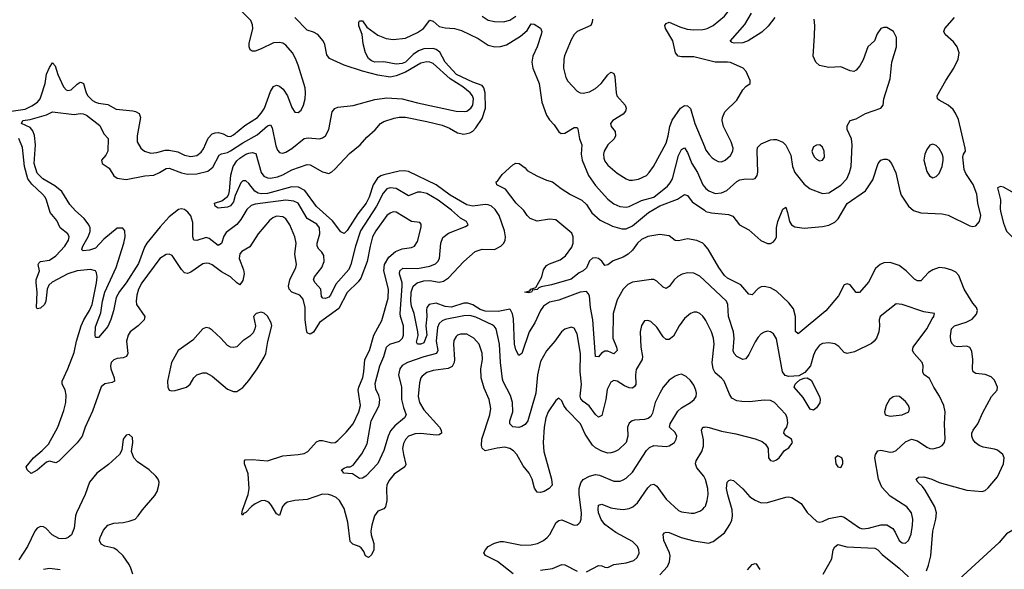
# Model space of a CAD drawing. Header units: inches. Extents: x 1682530 to 1839546, y 640742 to 791647.
# Tile 441 of 656: x 1695535 to 1701955, y 775102 to 778687. Entities that reach past the tile are written whole.
import ezdxf

# ---------------------------------------------------------------- set-up
doc = ezdxf.new("R2010")
doc.units = ezdxf.units.IN
doc.header["$MEASUREMENT"] = 0
doc.layers.add('B6797', color=7, linetype='Continuous')
doc.layers.add('B7707', color=7, linetype='Continuous')

msp = doc.modelspace()

# ---------------------------------------------------------------- linework, layer by layer
at = {"layer": 'B6797', "color": 5}
for points, elevation in [([(1695401.5, 778078.5), (1695570, 778103.4), (1695615.3, 778124.7), (1695650.6, 778149.4), (1695667.7, 778170), (1695676, 778190), (1695700.6, 778270), (1695710, 778331.5), (1695730, 778374.9), (1695750, 778405.5), (1695765.5, 778385.5), (1695783.5, 778330), (1695820.8, 778250), (1695839.1, 778230), (1695850, 778224.6), (1695870, 778230.3), (1695910, 778266), (1695930, 778279.1), (1695937.6, 778277.6), (1695951.3, 778271.3), (1695967.6, 778210), (1695979.7, 778190), (1696010, 778159.6), (1696030, 778148.8), (1696050, 778141.7), (1696110, 778134.6), (1696163.6, 778103.6), (1696273.1, 778093.1), (1696290, 778089.2), (1696314.8, 778074.8), (1696323.1, 778050), (1696300.3, 777930), (1696302, 777890), (1696324.6, 777850), (1696350, 777830.2), (1696390, 777817.1), (1696430, 777820.9), (1696483.7, 777836.3), (1696510, 777836.4), (1696565.6, 777825.6), (1696610, 777803.2), (1696650, 777793.9), (1696690, 777801.7), (1696717.9, 777822.1), (1696734.7, 777845.3), (1696764.6, 777915.4), (1696790, 777941.6), (1696810, 777950.1), (1696831.2, 777951.2), (1696862.4, 777942.4), (1696890, 777926.4), (1696910, 777925.6), (1696930, 777935.9), (1697003.3, 777996.7), (1697086.1, 778050), (1697110, 778077.1), (1697130.4, 778110), (1697170, 778218.4), (1697190, 778251.7), (1697210, 778259), (1697230, 778252.8), (1697252.9, 778232.9), (1697280.7, 778190), (1697310, 778114), (1697330, 778083.8), (1697350, 778081.6), (1697370, 778096.3), (1697386.3, 778130), (1697396, 778170), (1697399.7, 778210), (1697397.1, 778242.9), (1697349.8, 778390), (1697333.4, 778433.4), (1697313.1, 778470), (1697270, 778522), (1697250, 778534), (1697230, 778539.1), (1697190, 778536.8), (1697110, 778497.3), (1697070, 778482.6), (1697050, 778480.9), (1697037.2, 778490), (1697031.1, 778511.1), (1697032.1, 778532.1), (1697055, 778630), (1697053, 778653), (1697041.2, 778681.2), (1696970, 778752.9)], 780), ([(1700000, 776738.4), (1699990, 776752.6), (1699970, 776771.1), (1699950, 776779.7), (1699930, 776778.9), (1699908.2, 776770), (1699870, 776737.4), (1699835.8, 776690), (1699797.9, 776622.1), (1699770, 776600.4), (1699750, 776601.7), (1699730, 776618.3), (1699690, 776680.5), (1699650, 776718.7), (1699630, 776725.6), (1699610, 776722), (1699604.2, 776715.8), (1699590, 776693.2), (1699580.9, 776650), (1699584.2, 776550), (1699595, 776490), (1699593.2, 776470), (1699555.3, 776404.7), (1699550.8, 776370), (1699552.6, 776307.4), (1699544.9, 776295.1), (1699530, 776284.4), (1699510, 776285.2), (1699478.5, 776298.5), (1699430, 776328.4), (1699410, 776332.6), (1699390, 776322.9), (1699365.5, 776274.5), (1699356, 776210), (1699330, 776106), (1699310, 776094.7), (1699290, 776111), (1699247.7, 776167.7), (1699210, 776196.8), (1699194.7, 776214.7), (1699190.5, 776230.5), (1699199.3, 776310), (1699188.9, 776391.1), (1699192.2, 776510), (1699170, 776637.2), (1699150, 776675.6), (1699130, 776682.4), (1699090, 776667.8), (1699068.7, 776650), (1699024.6, 776590), (1698970, 776526.9), (1698930, 776456.9), (1698912.3, 776370), (1698900.4, 776250), (1698847.6, 776070), (1698830, 776046.2), (1698810, 776032.8), (1698790, 776026.4), (1698751.6, 776031.6), (1698731, 776051), (1698731.8, 776070), (1698749.9, 776130.1), (1698748.6, 776190), (1698736.1, 776236.1), (1698687.4, 776327.4), (1698683.1, 776343.1), (1698670.3, 776450), (1698662.8, 776570), (1698642.2, 776670), (1698628.8, 776688.8), (1698616.8, 776696.8), (1698510, 776746.4), (1698470, 776757.2), (1698430, 776754.9), (1698308.3, 776731.7), (1698290, 776723.4), (1698270, 776706), (1698260.1, 776679.9), (1698251.2, 776591.2), (1698261.5, 776530), (1698252.3, 776510), (1698170, 776488.1), (1698064, 776450), (1698030, 776431.5), (1698014.4, 776410), (1698004.9, 776370), (1698025.4, 776290), (1698024.9, 776210), (1698037.2, 776157.2), (1698054.3, 776110), (1698045.2, 776090), (1697981.1, 776038.9), (1697953.9, 776006.1), (1697937.8, 775970), (1697910, 775877.6), (1697870, 775791.6), (1697793.1, 775710), (1697770, 775695.8), (1697750, 775695.1), (1697704.5, 775724.5), (1697648.7, 775730), (1697634, 775750), (1697650, 775762.8), (1697670, 775770.5), (1697690, 775770.7), (1697710, 775781), (1697765, 775855), (1697799.8, 775920.2), (1697827.6, 776070), (1697879, 776170), (1697883, 776210), (1697876.6, 776236.6), (1697857.5, 776277.5), (1697853.3, 776313.3), (1697882.9, 776430), (1697908.4, 776490), (1697927, 776550), (1697948.6, 776571.4), (1698011.7, 776590), (1698030.8, 776610), (1698037.4, 776630), (1698037.3, 776690), (1698017.7, 776750), (1698015.6, 776770), (1698029.2, 776950), (1698028.3, 776970), (1698012.2, 777030), (1698014.6, 777050), (1698033.1, 777066.9), (1698130, 777064.1), (1698210, 777079.8), (1698245.3, 777094.7), (1698261, 777110), (1698272, 777130), (1698280.6, 777230), (1698294.1, 777265.9), (1698330, 777295.2), (1698442.2, 777337.8), (1698458.4, 777350), (1698447.6, 777370), (1698410, 777392.9), (1698350, 777445.4), (1698262.7, 777510), (1698190, 777553.5), (1698150, 777562.2), (1698130, 777561.1), (1698070, 777538.9), (1697990, 777585), (1697950, 777590.5), (1697930, 777582.9), (1697904.4, 777555.6), (1697862.4, 777470), (1697757.9, 777310), (1697723.8, 777210), (1697693.9, 777090), (1697681.3, 777058.7), (1697597.2, 776962.8), (1697562.2, 776890), (1697550, 776876.2), (1697529.1, 776869.1), (1697511.1, 776871.1), (1697502.4, 776882.4), (1697498.8, 776930), (1697461.4, 776970), (1697449.8, 776990), (1697456.5, 777010), (1697504.5, 777070), (1697520.5, 777110), (1697517.3, 777150), (1697505.8, 777170), (1697484.8, 777190), (1697474.5, 777210), (1697475, 777230), (1697492.3, 777290), (1697489.9, 777329.9), (1697473.1, 777353.1), (1697410, 777390.7), (1697350, 777491.3), (1697322.8, 777502.8), (1697270, 777510.4), (1697070, 777482.8), (1697044.2, 777475.8), (1697015.4, 777450), (1696976.8, 777383.2), (1696950, 777350.9), (1696880.8, 777299.2), (1696865.7, 777274.3), (1696850, 777227.3), (1696830, 777213.5), (1696770, 777259.8), (1696750, 777266.8), (1696690, 777246.8), (1696670, 777249.7), (1696664.4, 777270), (1696663.4, 777363.4), (1696650, 777407.6), (1696632.5, 777432.5), (1696610, 777448.4), (1696590, 777452.7), (1696570, 777448.4), (1696510, 777402.2), (1696450, 777336.3), (1696365.2, 777230), (1696350, 777203.9), (1696310, 777095.9), (1696230, 776971.4), (1696185.6, 776914.4), (1696164.8, 776875.2), (1696147.6, 776787.6), (1696130, 776731.6), (1696110, 776686.6), (1696050, 776613.2), (1696034, 776614), (1696030, 776615.3), (1696026.6, 776630), (1696030, 776684.7), (1696065.2, 776774.8), (1696075.2, 776850), (1696089.5, 776909.5), (1696164.4, 777070), (1696214.6, 777230), (1696222, 777270), (1696220.5, 777310), (1696206.6, 777326.6), (1696170, 777327.1), (1696084.3, 777255.7), (1696030, 777197.4), (1695990, 777183.4), (1695950, 777179.7), (1695942.7, 777182.7), (1695939.7, 777190), (1695947.5, 777210), (1695982.4, 777270), (1695995, 777305), (1695994.7, 777330), (1695986.5, 777350), (1695955.4, 777390), (1695899.3, 777439.3), (1695861.7, 777481.7), (1695810, 777567.2), (1695764.1, 777604.1), (1695685.5, 777650), (1695650, 777687), (1695629.9, 777750), (1695638.9, 777870), (1695632.1, 777932.1), (1695621.9, 777961.9), (1695604.1, 777984.1), (1695547.6, 778010), (1695556, 778030), (1695603.1, 778036.9), (1695710, 778066.7), (1695750, 778086.5), (1695890, 778068), (1695930, 778074.4), (1695950, 778073.1), (1695970, 778063.4), (1696057.8, 777997.8), (1696083.4, 777943.4), (1696112.7, 777912.7), (1696109.1, 777830), (1696096.4, 777803.6), (1696068.9, 777770), (1696073.8, 777750), (1696118.2, 777718.2), (1696150, 777668.7), (1696170, 777653.7), (1696230, 777644), (1696351, 777669), (1696410, 777673.5), (1696447.7, 777690), (1696490, 777716.4), (1696510, 777718.9), (1696590, 777688.3), (1696630, 777679.3), (1696690, 777682.6), (1696760.9, 777699.1), (1696794.8, 777725.2), (1696836.6, 777803.4), (1696850, 777811.5), (1696890, 777820.1), (1696910, 777831.5), (1696990, 777884), (1697083.6, 777936.4), (1697150, 777995.8), (1697170, 778001.7), (1697181, 777981), (1697204.5, 777864.5), (1697216, 777836), (1697230, 777820.3), (1697238.2, 777818.2), (1697250, 777816.5), (1697270, 777822.6), (1697310, 777846.5), (1697390, 777911.6), (1697416.5, 777916.5), (1697490, 777909.2), (1697510, 777915.8), (1697528.3, 777930), (1697549.8, 777970), (1697573.1, 778086.9), (1697590, 778108.8), (1697610, 778117.6), (1697710, 778126.7), (1697850, 778166.3), (1697930, 778177.6), (1698030, 778170.8), (1698130, 778143.8), (1698381, 778090), (1698432.8, 778087.2), (1698450, 778091), (1698477.1, 778110), (1698490, 778130.5), (1698494.2, 778170), (1698488.5, 778190), (1698472.6, 778210), (1698425, 778250), (1698340.9, 778300.9), (1698230, 778401.3), (1698210, 778410.4), (1698190, 778413), (1698150, 778402.9), (1698050, 778344.2), (1697990, 778320.2), (1697950, 778311.9), (1697870, 778325.7), (1697770.4, 778350.4), (1697651.4, 778391.4), (1697554.3, 778434.3), (1697537.7, 778457.7), (1697524.4, 778524.4), (1697514, 778550), (1697478.3, 778590), (1697450, 778606.2), (1697410, 778619.8), (1697330, 778701.9)], 760), ([(1700000, 776985.5), (1699970, 777014), (1699930, 777032.8), (1699890, 777035.8), (1699853.6, 777026.4), (1699827.3, 777012.7), (1699801.5, 776990), (1699770, 776946), (1699750, 776934.7), (1699730, 776943), (1699690, 776982.4), (1699670, 776991.6), (1699651.5, 776991.5), (1699530, 776975.3), (1699500.6, 776959.4), (1699470.2, 776930), (1699430, 776859.6), (1699405.7, 776770), (1699401.6, 776610), (1699427.2, 776550), (1699431, 776530), (1699410, 776507.6), (1699370, 776525.3), (1699350, 776526), (1699328.6, 776511.4), (1699310, 776488), (1699290, 776489.3), (1699273, 776730), (1699257.9, 776810), (1699250, 776885.2), (1699242, 776902), (1699230, 776913.7), (1699190, 776910.6), (1699050, 776858.5), (1698990, 776843.7), (1698950, 776818.4), (1698930.2, 776790), (1698893.4, 776710), (1698856, 776650), (1698810, 776509.3), (1698790, 776496), (1698770, 776532.7), (1698761.4, 776570), (1698755, 776735), (1698748.7, 776768.7), (1698734.4, 776794.4), (1698730, 776798.5), (1698655.9, 776784.1), (1698570, 776785.8), (1698537, 776797), (1698490, 776828.1), (1698457.7, 776837.7), (1698430, 776837.2), (1698350, 776811.4), (1698310, 776816.9), (1698250, 776837.9), (1698205.8, 776830), (1698189.2, 776810.8), (1698187.4, 776792.6), (1698190.4, 776750), (1698182.3, 776690), (1698190, 776629.5), (1698170, 776580.3), (1698150, 776571.1), (1698129.8, 776569.8), (1698123.3, 776583.3), (1698133.2, 776626.8), (1698130.8, 776650), (1698107.9, 776770), (1698090, 776818.7), (1698084.9, 776850), (1698088, 776910), (1698101.4, 776950), (1698126, 776970), (1698170, 776983.1), (1698210, 776985.5), (1698270, 776975.9), (1698298.1, 776981.9), (1698330, 777004.1), (1698430, 777108.9), (1698505.7, 777174.3), (1698550, 777189.2), (1698630, 777188.2), (1698673.3, 777210), (1698691.3, 777230), (1698700.4, 777250), (1698702, 777270), (1698695.9, 777310), (1698662.3, 777410), (1698635.7, 777450), (1698612.1, 777470), (1698590, 777479.9), (1698570, 777481.8), (1698490, 777471.3), (1698450, 777478.6), (1698343, 777543), (1698249.9, 777610), (1698070, 777696.1), (1698042.1, 777702.1), (1698010, 777699.4), (1697910, 777676), (1697890, 777668.6), (1697867.5, 777652.5), (1697839.4, 777610), (1697814.1, 777530), (1697793.3, 777490), (1697740, 777420), (1697670, 777311), (1697650, 777291.5), (1697630, 777303.6), (1697575.1, 777375.1), (1697470, 777467.7), (1697393.9, 777573.9), (1697354.1, 777594.1), (1697310, 777596.5), (1697150, 777553), (1697110, 777550.4), (1697090, 777556), (1697069.1, 777569.1), (1697030, 777619.3), (1697010, 777635.8), (1696990, 777636.9), (1696977.4, 777622.6), (1696939.5, 777540.5), (1696930, 777499.6), (1696910, 777474), (1696890, 777465), (1696830, 777457.6), (1696809.7, 777470), (1696806, 777490), (1696853.9, 777506.1), (1696890, 777534), (1696899.6, 777550), (1696903.6, 777570), (1696912.2, 777672.2), (1696926.1, 777730), (1696950, 777767.2), (1696970, 777784.8), (1697010, 777809.4), (1697030, 777816.3), (1697050, 777819.8), (1697074.9, 777814.9), (1697110.1, 777690.1), (1697126.5, 777666.5), (1697150, 777655), (1697170, 777653), (1697217.1, 777662.9), (1697250, 777674.8), (1697310, 777708.7), (1697410, 777741.5), (1697430, 777739.7), (1697510, 777694.6), (1697550, 777684.4), (1697570, 777694.4), (1697590, 777712.4), (1697685.2, 777814.8), (1697755.1, 777870), (1697798.8, 777921.2), (1697851.9, 777968.1), (1697888.2, 778010), (1697910, 778022.4), (1697976.2, 778043.8), (1698010, 778051), (1698050, 778050.9), (1698190, 778023.9), (1698290, 777998.2), (1698338.5, 777978.5), (1698390, 777950.2), (1698430, 777941.5), (1698470, 777948.4), (1698490, 777960.2), (1698510, 777981.7), (1698550, 778043), (1698572.2, 778110), (1698570.6, 778210), (1698561.6, 778241.6), (1698550, 778258.6), (1698490, 778280.5), (1698384, 778330), (1698310.4, 778410), (1698274.9, 778474.9), (1698251.7, 778491.7), (1698230, 778498.3), (1698170, 778496.3), (1698136, 778484), (1698100.1, 778459.9), (1698051.7, 778410), (1698030, 778401.3), (1697990, 778397.8), (1697910, 778412.5), (1697850, 778409.9), (1697830, 778419.4), (1697810, 778434.7), (1697790.8, 778470), (1697775.1, 778530), (1697767.6, 778590), (1697746.6, 778646.6), (1697746, 778670), (1697750, 778678.8), (1697770, 778680.5), (1697798.9, 778638.9), (1697870, 778586.4), (1697924.9, 778564.9), (1697970, 778557), (1698050, 778567.4), (1698130, 778602.8), (1698168.2, 778630), (1698210, 778684.2), (1698230, 778677.8), (1698270, 778642.5), (1698310, 778633), (1698370, 778629.7), (1698415.7, 778615.7), (1698524.9, 778564.9), (1698590, 778521.1), (1698634, 778510), (1698670, 778511.9), (1698710, 778524.1), (1698799.8, 778580.2), (1698843.8, 778616.2), (1698870, 778660.7), (1698890, 778657.3), (1698931.8, 778631.8), (1698939.5, 778610), (1698934.9, 778590), (1698908.1, 778510), (1698881.5, 778450), (1698874.3, 778410), (1698881.6, 778370), (1698922.4, 778270), (1698939.7, 778150), (1698970, 778064.9), (1698990, 778033), (1699020.9, 778000.9), (1699050, 777954.8), (1699065.1, 777945.1), (1699090, 777947.4), (1699150, 777984.2), (1699170, 777983), (1699175.1, 777975.1), (1699185.6, 777910), (1699200.7, 777870), (1699196.3, 777810), (1699201.8, 777770), (1699243.8, 777670), (1699290, 777605.5), (1699370, 777515.8), (1699410, 777486.5), (1699448.4, 777468.4), (1699490, 777464), (1699510, 777467.9), (1699590, 777507.3), (1699669.5, 777530.5), (1699758.5, 777601.5), (1699777.3, 777622.7), (1699790.8, 777649.2), (1699830, 777802.3), (1699850, 777839.6), (1699870, 777850.3), (1699890, 777821.1), (1699918.1, 777750), (1699955, 777690), (1699990.1, 777610.1), (1700000, 777597.7)], 740), ([(1698550, 778709.2), (1698590, 778683.2), (1698630, 778676.1), (1698690, 778674), (1698730, 778683.2), (1698770, 778709.3)], 760), ([(1699270.4, 778690), (1699268.2, 778670), (1699259.1, 778650), (1699170.2, 778609.8), (1699150, 778589.6), (1699130, 778555.1), (1699087.6, 778452.4), (1699082.8, 778430), (1699081.5, 778370), (1699095.5, 778310), (1699110, 778285.7), (1699170, 778222), (1699190, 778210.3), (1699210, 778208), (1699250, 778216.3), (1699290, 778238.6), (1699327.3, 778270), (1699370, 778328.5), (1699390, 778344.9), (1699401.4, 778341.4), (1699410, 778336), (1699415.9, 778315.9), (1699423.5, 778210), (1699429.1, 778190), (1699483.6, 778130), (1699490.2, 778110), (1699484.4, 778090), (1699470, 778071.2), (1699402, 778030), (1699388, 778010), (1699390.7, 777990), (1699416.9, 777956.9), (1699418.9, 777930), (1699410.3, 777910), (1699369.2, 777870), (1699345.2, 777830), (1699341.4, 777810), (1699343.8, 777783.8), (1699350, 777765.3), (1699370, 777737.8), (1699430, 777685.8), (1699488.6, 777648.6), (1699510, 777640.8), (1699530, 777639.6), (1699570, 777647.2), (1699621.1, 777670), (1699640.3, 777690), (1699667, 777730), (1699750, 777882.6), (1699763.6, 777930), (1699773.4, 777990), (1699788.5, 778031.5), (1699844.8, 778110), (1699870, 778126.4), (1699890, 778126), (1699910, 778108.4), (1699937.3, 778010), (1700000, 777860.3)], 760), ([(1700000, 778426.6), (1699930, 778444), (1699850, 778445), (1699827.6, 778450), (1699811.4, 778471.4), (1699793.6, 778550), (1699745.3, 778630), (1699742.6, 778650), (1699750, 778663), (1699770, 778670.3), (1699839.8, 778639.8), (1699886.3, 778626.3), (1699930, 778621.3), (1699990, 778622.6), (1700000, 778625.2)], 760), ([(1698753.4, 775073.4), (1698650, 775152.1), (1698572.8, 775192.8), (1698561.8, 775210), (1698571.6, 775230), (1698589.9, 775250.1), (1698630, 775272.7), (1698670, 775283.7), (1698690, 775283.5), (1698810, 775259.2), (1698870, 775260.9), (1698910.5, 775269.5), (1698950.6, 775289.4), (1698975.4, 775310), (1698992, 775330), (1699033.2, 775406.8), (1699050, 775421.3), (1699070, 775424.6), (1699150, 775390.3), (1699170, 775392.4), (1699180.1, 775399.9), (1699189.7, 775410.3), (1699196.4, 775430), (1699198.3, 775470), (1699182.2, 775590), (1699182.1, 775630), (1699193.2, 775666.8), (1699210, 775687.2), (1699250, 775709.4), (1699290, 775719.7), (1699316, 775716), (1699410, 775677.3), (1699450, 775677.4), (1699470, 775684.6), (1699490, 775697.4), (1699530, 775735.6), (1699623, 775877), (1699642.4, 775897.6), (1699670, 775908.9), (1699750, 775903.7), (1699770, 775907), (1699805.1, 775930), (1699816.3, 775950), (1699819.7, 775970), (1699810, 775994.5), (1699772.3, 776030), (1699776.2, 776050), (1699825.9, 776134.1), (1699850, 776154.6), (1699909.6, 776190), (1699931.8, 776210), (1699945.6, 776230), (1699948, 776250), (1699944, 776270), (1699930, 776303.7), (1699910, 776333.6), (1699880.7, 776360.7), (1699850, 776374), (1699830, 776371.5), (1699810, 776362.4), (1699770, 776335.1), (1699730.2, 776289.8), (1699708.7, 776251.3), (1699678.3, 776190), (1699660.5, 776119.5), (1699650, 776098), (1699633.9, 776086.1), (1699610, 776078.9), (1699544.1, 776075.9), (1699529.3, 776070.7), (1699510, 776055.1), (1699497.4, 776030), (1699500.3, 775970), (1699488.9, 775930), (1699438.5, 775881.5), (1699412.8, 775867.2), (1699390, 775860.7), (1699370, 775859.8), (1699330, 775871.6), (1699290, 775894.6), (1699270, 775911.9), (1699222.6, 775982.6), (1699190.8, 776050.8), (1699102.1, 776142.1), (1699083.1, 776170), (1699070, 776201.2), (1699050, 776219.3), (1699030, 776202.4), (1698981.4, 776130), (1698964.7, 776090), (1698954.6, 776030), (1698949.2, 775930), (1698953.4, 775870), (1699003.2, 775690), (1699006, 775650), (1698988, 775630), (1698954, 775610), (1698930, 775602), (1698910, 775604.2), (1698891.8, 775631.8), (1698877.5, 775690), (1698858, 775730), (1698817.9, 775777.9), (1698776.3, 775850), (1698754.2, 775874.2), (1698730, 775890.6), (1698698.8, 775898.8), (1698647.7, 775892.3), (1698570, 775873.7), (1698551.6, 775891.6), (1698546.5, 775910), (1698548.5, 775950), (1698600.6, 776110), (1698606.9, 776150), (1698597.3, 776210), (1698563.2, 776283.2), (1698544.9, 776350), (1698542, 776410), (1698551.7, 776470), (1698551.5, 776511.5), (1698530.7, 776570), (1698496.8, 776610), (1698450, 776636.2), (1698410, 776636.8), (1698390, 776628.8), (1698380.2, 776619.8), (1698365.5, 776594.5), (1698362.8, 776570), (1698370.7, 776470), (1698367.5, 776450), (1698354.2, 776425.8), (1698329.1, 776410.9), (1698230, 776398.5), (1698190, 776385.4), (1698158.6, 776361.4), (1698150.1, 776349.9), (1698141, 776319), (1698132.5, 776230), (1698142.2, 776190), (1698170, 776142.7), (1698272.2, 776030), (1698283.8, 776010), (1698285.5, 775990), (1698270, 775978.5), (1698250, 775976.1), (1698150, 775988), (1698113.8, 775986.2), (1698070.3, 775970), (1698050, 775949.7), (1698037.5, 775922.5), (1698032.2, 775890), (1698037.4, 775850), (1698053.8, 775786.2), (1698046.9, 775770), (1697977.6, 775722.4), (1697941.8, 775678.2), (1697929.6, 775650.4), (1697926.5, 775630), (1697928.6, 775551.4), (1697920.8, 775510), (1697910, 775495.8), (1697870, 775480.4), (1697848.8, 775451.2), (1697830.2, 775390), (1697824.6, 775350), (1697826.5, 775326.5), (1697843.5, 775270), (1697843.6, 775230), (1697830, 775197), (1697810, 775179.3), (1697790, 775189), (1697778.2, 775218.2), (1697761, 775241), (1697749.6, 775250), (1697706.4, 775266.4), (1697690, 775284.2), (1697674, 775410), (1697650, 775498.9), (1697620.9, 775550), (1697598, 775570), (1697570, 775583.8), (1697548.7, 775590), (1697510, 775592.4), (1697410, 775557.7), (1697330, 775550.6), (1697281, 775539), (1697263.7, 775530), (1697248.6, 775511.4), (1697230, 775453.2), (1697210, 775462.9), (1697178, 775518), (1697159.2, 775539.2), (1697130.5, 775550.5), (1697110, 775547.7), (1697070, 775529.1), (1697047.3, 775512.7), (1697010, 775473.5), (1696994.7, 775465.3), (1696990, 775455.1), (1696984.4, 775464.4), (1696987.1, 775487.1), (1697025.7, 775590), (1697032.4, 775630), (1697024.4, 775724.4), (1697001.3, 775790), (1697000.9, 775810), (1697004.7, 775815.3), (1697050, 775818.7), (1697150, 775808.8), (1697250, 775841.2), (1697350, 775850.1), (1697390, 775858), (1697414, 775870), (1697470, 775932.9), (1697490, 775942.8), (1697510, 775942.4), (1697570, 775926.5), (1697592.3, 775930), (1697610, 775941.3), (1697664.1, 775995.9), (1697708.7, 776050), (1697746.3, 776130), (1697757.4, 776170), (1697742.6, 776270), (1697746.4, 776290), (1697773, 776353), (1697779.9, 776390), (1697784.7, 776470), (1697815.4, 776530), (1697843.2, 776630), (1697895.9, 776724.1), (1697937.2, 776870), (1697940.2, 776930), (1697909.9, 777050), (1697914.1, 777090), (1697942.4, 777137.6), (1697985.3, 777174.7), (1698030, 777192.2), (1698090, 777201.2), (1698110, 777210.3), (1698130, 777240.7), (1698152.7, 777332.7), (1698153, 777353), (1698144.1, 777364.1), (1698090, 777371.8), (1697990, 777432.1), (1697970, 777432.8), (1697950, 777425.8), (1697930, 777408.9), (1697856.6, 777310), (1697836.4, 777270), (1697819.6, 777210), (1697799.8, 777110), (1697758.5, 777001.5), (1697741.8, 776978.2), (1697670, 776907.6), (1697616.7, 776803.3), (1697490, 776712.5), (1697450.4, 776649.6), (1697430, 776635.3), (1697410, 776644.2), (1697404.3, 776664.3), (1697396.1, 776730), (1697396.9, 776810), (1697384.1, 776864.1), (1697362.7, 776890), (1697310, 776910.6), (1697291.9, 776930), (1697288.3, 776948.3), (1697295.6, 776990), (1697335.2, 777070), (1697340.6, 777090), (1697330, 777158), (1697336.8, 777230), (1697329.2, 777270), (1697295.7, 777350), (1697270, 777388.6), (1697250, 777401.6), (1697210, 777405.5), (1697185, 777395), (1697163.3, 777376.7), (1697090.1, 777289.9), (1697035.1, 777204.9), (1696984.4, 777175.6), (1696970, 777159.5), (1696967.1, 777130), (1696995.2, 777055.2), (1696998.4, 777030), (1696990, 776986), (1696970, 776958.3), (1696950, 776970.9), (1696910, 777009.9), (1696850, 777042.3), (1696790, 777088.3), (1696770, 777097.5), (1696750, 777099.8), (1696730, 777094.8), (1696650, 777039.3), (1696630, 777030.8), (1696610, 777036.1), (1696590, 777058.2), (1696530, 777148.3), (1696510, 777157.7), (1696490, 777155.6), (1696449.6, 777130.4), (1696332.1, 776970), (1696310.7, 776930), (1696297.9, 776890), (1696293.7, 776850), (1696297.3, 776830), (1696352, 776750), (1696346.7, 776730), (1696306.9, 776690), (1696256.5, 776650), (1696242.2, 776630), (1696231, 776590), (1696240.2, 776510), (1696232.6, 776490), (1696210, 776481.5), (1696170, 776477.3), (1696150, 776468.6), (1696131.4, 776450), (1696127.6, 776430), (1696130.2, 776410), (1696150.1, 776350), (1696152.3, 776330), (1696139, 776321), (1696090, 776311.4), (1696067.3, 776292.7), (1696010, 776134), (1695961.3, 776030), (1695942.8, 775970), (1695910, 775927.3), (1695790, 775808.2), (1695770, 775796.9), (1695730, 775806.4), (1695710, 775801.7), (1695650, 775749.7), (1695610, 775727.8), (1695583.6, 775750), (1695578, 775770), (1695624.4, 775830), (1695682.6, 775877.4), (1695722.8, 775917.2), (1695784.7, 776030), (1695822, 776138), (1695835.2, 776190), (1695838.5, 776238.5), (1695832.7, 776272.7), (1695812.4, 776310), (1695812.2, 776330), (1695850, 776410.4), (1695890, 776517.1), (1695906.3, 776590), (1695936.2, 776690), (1695953.8, 776730), (1695991.1, 776790), (1696006.8, 776830), (1696036.4, 776970), (1696040.2, 777010), (1696036.4, 777036.4), (1696028.7, 777048.7), (1695997.2, 777057.2), (1695910, 777049.9), (1695850, 777029.9), (1695745.9, 776974.1), (1695725.4, 776954.6), (1695714, 776930), (1695706.2, 776850), (1695696.8, 776830), (1695670, 776806.3), (1695650, 776800.5), (1695643.9, 776810), (1695649.4, 776910), (1695642, 776970), (1695642.9, 776990), (1695664.4, 777050), (1695656.5, 777090), (1695660.5, 777099.5), (1695670.6, 777109.4), (1695730, 777118.9), (1695770, 777147.1), (1695830.5, 777210), (1695854.3, 777250), (1695856.8, 777270), (1695848.4, 777290), (1695799.3, 777330), (1695777.3, 777377.3), (1695733.6, 777430), (1695710.4, 777510), (1695700.2, 777530), (1695684.1, 777550), (1695613.3, 777613.3), (1695588.5, 777648.5), (1695567.2, 777730), (1695553.6, 777853.6), (1695530, 777912.4)], 780), ([(1700000, 777217.7), (1699990, 777228.8), (1699950, 777247), (1699890, 777257.7), (1699830, 777244.2), (1699810, 777246.6), (1699770, 777276.8), (1699710, 777285.7), (1699630, 777273), (1699590, 777253.6), (1699562.7, 777230), (1699530, 777183.5), (1699503, 777157), (1699470, 777137.8), (1699405.1, 777114.9), (1699370, 777087), (1699350, 777082.7), (1699331, 777111), (1699308.9, 777128.9), (1699290, 777134.7), (1699270, 777131.1), (1699250, 777113.3), (1699230, 777068.5), (1699210.1, 777050), (1699183.3, 777036.7), (1699130, 776995), (1699003.4, 776956.6), (1698935.6, 776944.4), (1698921.1, 776938.9), (1698910, 776927.3), (1698878, 776922), (1698872, 776910), (1698850, 776905.2), (1698828, 776910), (1698862, 776918), (1698868, 776930), (1698899.5, 776940.5), (1698939.3, 777010), (1698950, 777056), (1698970, 777083), (1698990, 777094.6), (1699059.8, 777120.2), (1699093, 777147), (1699136, 777204), (1699143.7, 777230), (1699144.8, 777270), (1699134.8, 777294.8), (1699030, 777382), (1698990, 777386), (1698910, 777372.3), (1698862.7, 777390), (1698843.7, 777410), (1698822.9, 777442.9), (1698773.2, 777490), (1698702, 777582), (1698645.2, 777610), (1698642, 777630), (1698650, 777634.8), (1698682, 777678), (1698750, 777741), (1698770, 777751), (1698791.3, 777750), (1698830, 777721), (1698844.4, 777704.4), (1698907.8, 777667.8), (1698970, 777640.4), (1699010, 777628.5), (1699065.5, 777585.5), (1699127.2, 777547.2), (1699201.3, 777510), (1699230, 777482.6), (1699266.5, 777426.5), (1699320.4, 777380.4), (1699400.6, 777340.6), (1699462.2, 777322.2), (1699490, 777323.5), (1699530, 777341.5), (1699634.3, 777430), (1699710, 777472.2), (1699824.5, 777515.5), (1699870, 777547.9), (1699890, 777541.1), (1699919.7, 777499.7), (1700000, 777443.9)], 720), ([(1696273.6, 775070), (1696260.9, 775110), (1696250, 775133), (1696210, 775189.7), (1696170, 775226.9), (1696150, 775239.1), (1696090, 775253.5), (1696066.6, 775266.6), (1696056.4, 775290), (1696060.4, 775310), (1696081.9, 775358.1), (1696110.7, 775389.3), (1696150, 775403.9), (1696210, 775407), (1696250, 775415.2), (1696287.3, 775430), (1696308, 775450), (1696335.6, 775490), (1696415.9, 775584.1), (1696430.9, 775609.1), (1696442.4, 775650), (1696444.2, 775670), (1696438.7, 775690), (1696423.6, 775710), (1696378.9, 775750), (1696303.7, 775803.7), (1696278.7, 775830), (1696265.1, 775870), (1696272.6, 775930), (1696270, 775962), (1696250, 775980.9), (1696230, 775978), (1696209.1, 775950.9), (1696201.1, 775878.9), (1696184.9, 775850), (1696114, 775786), (1696038.6, 775730), (1695989.4, 775670), (1695962.3, 775590), (1695905.7, 775470), (1695899.4, 775450), (1695891, 775370), (1695873.2, 775326.8), (1695851.1, 775308.9), (1695836.4, 775303.6), (1695810, 775299.9), (1695790, 775303), (1695746.1, 775326.1), (1695705.6, 775370), (1695690, 775379.2), (1695670, 775380.8), (1695648.9, 775370), (1695632.9, 775350), (1695585, 775250), (1695530, 775162.7)], 820), ([(1700000, 775701.2), (1699995.1, 775710), (1699950, 775763.6), (1699941, 775790), (1699946, 775810), (1699983.7, 775870), (1699994.6, 775905.4), (1699993.6, 775946.4), (1699979.8, 776010), (1699990, 776028.4), (1700000, 776029.7)], 760), ([(1699230, 775084.6), (1699310, 775127.8), (1699330, 775124.9), (1699350, 775114.9), (1699370, 775113.7), (1699410, 775132.6), (1699490, 775143.9), (1699540.5, 775159.5), (1699561.1, 775178.9), (1699573.5, 775206.5), (1699571.9, 775230), (1699563.5, 775250), (1699530, 775282.4), (1699422, 775342), (1699350, 775394.4), (1699326.8, 775426.8), (1699310, 775469.6), (1699306.4, 775493.6), (1699310, 775520.5), (1699330, 775526.7), (1699390, 775503.7), (1699430, 775495.8), (1699470, 775492.8), (1699510, 775498.2), (1699533.5, 775510), (1699564.4, 775535.6), (1699630, 775632.6), (1699650, 775652.6), (1699670, 775657.8), (1699690, 775644), (1699750, 775558.6), (1699830, 775486), (1699850, 775477.2), (1699912.7, 775467.3), (1699932.3, 775467.7), (1699970, 775480.9), (1699990, 775494), (1700000, 775506.5)], 760), ([(1699710, 775066.7), (1699758.9, 775121.1), (1699771.9, 775150), (1699776.2, 775190), (1699771.6, 775210), (1699735.3, 775290), (1699731.3, 775328.7), (1699739.6, 775340.4), (1699750, 775345.3), (1699770, 775342.4), (1699848.7, 775308.7), (1699930, 775287.8), (1700000, 775276.9)], 740), ([(1695798.7, 775098.7), (1695730, 775106.3), (1695690, 775099.7)], 840), ([(1698930, 775097.1), (1699010, 775106.2), (1699070, 775132.8), (1699090, 775130.2), (1699170, 775090.3)], 760)]:
    msp.add_lwpolyline(points, dxfattribs=dict(at, elevation=elevation))
at = {"layer": 'B6797', "color": 5, "elevation": 820}
msp.add_lwpolyline([(1697110, 776779.7), (1697078, 776770), (1697059.5, 776750), (1697072.9, 776690), (1697069.3, 776670), (1697056.4, 776643.6), (1697036.2, 776623.8), (1696990, 776592.5), (1696950, 776554), (1696930, 776547.9), (1696910, 776550.7), (1696890, 776560.9), (1696846.2, 776610), (1696790, 776661.1), (1696770, 776675.1), (1696750, 776678.7), (1696730, 776669.6), (1696663.6, 776596.4), (1696569, 776530), (1696524.2, 776450), (1696499.6, 776330), (1696501.6, 776290), (1696510.5, 776270.5), (1696525.8, 776265.8), (1696548, 776268), (1696623.7, 776290), (1696646, 776310), (1696669.8, 776350.2), (1696689.8, 776370.2), (1696730, 776384.4), (1696750, 776383.8), (1696790, 776361.6), (1696890, 776277), (1696930, 776261.3), (1696950, 776262.4), (1696990, 776287), (1697030, 776333.1), (1697084.4, 776410), (1697130, 776485.3), (1697139.4, 776510), (1697152.5, 776587.5), (1697179.7, 776690), (1697175.6, 776710), (1697150, 776754.3), (1697130, 776772.6)], close=True, dxfattribs=at)
at = {"layer": 'B7707', "color": 5}
for points, elevation in [([(1700000, 778625.2), (1700018.7, 778630), (1700057.2, 778650), (1700130.9, 778710), (1700161.8, 778750), (1700169.8, 778770), (1700173.4, 778850), (1700182, 778890), (1700235.1, 778984.9), (1700250.4, 779029.6), (1700257.5, 779090), (1700255, 779110), (1700245.7, 779130), (1700214, 779150), (1700150.7, 779170.7), (1700110, 779161.8), (1700089.5, 779150.5), (1700070, 779132.4), (1700019.3, 779070), (1700000, 779041)], 760), ([(1700000, 777443.9), (1700010, 777437), (1700046.5, 777426.5), (1700156.2, 777416.2), (1700185.2, 777405.2), (1700229.1, 777350), (1700290, 777316.1), (1700367.7, 777247.7), (1700410, 777226.6), (1700430, 777226.9), (1700450, 777237.6), (1700463.5, 777256.5), (1700468.9, 777271.1), (1700470.5, 777330), (1700478.3, 777370), (1700510, 777450.6), (1700530, 777464.9), (1700542.4, 777430), (1700555, 777370), (1700568.5, 777348.5), (1700590, 777335.6), (1700650, 777326.4), (1700770, 777338.5), (1700810, 777347.5), (1700850, 777365.6), (1700872.1, 777387.9), (1700931.2, 777488.8), (1701050.7, 777570), (1701098.5, 777641.5), (1701133, 777750), (1701150, 777771.8), (1701170, 777778), (1701190, 777776.5), (1701202, 777770), (1701219.5, 777750), (1701247.5, 777687.5), (1701273.4, 777570), (1701283.3, 777543.3), (1701330, 777471.8), (1701363.4, 777443.4), (1701410, 777427.3), (1701550, 777419.7), (1701590, 777412.4), (1701730, 777341.8), (1701750, 777339.1), (1701770, 777342.4), (1701792.7, 777370), (1701801.5, 777410), (1701782.4, 777490), (1701775, 777550), (1701751.6, 777611.6), (1701703.8, 777683.8), (1701694, 777710), (1701684.5, 777790), (1701690, 777810.8), (1701702, 777830), (1701699.7, 777850), (1701655.5, 778035.5), (1701637.8, 778077.8), (1701621.5, 778101.5), (1701590, 778128.7), (1701530, 778161.3), (1701520.5, 778170), (1701516.3, 778190), (1701573.7, 778290), (1701626.6, 778370), (1701653.6, 778430), (1701660.5, 778470), (1701648.2, 778510), (1701623.3, 778543.3), (1701569.5, 778590), (1701560.7, 778610), (1701567.6, 778630), (1701630, 778702.4)], 720), ([(1700000, 777597.7), (1700010, 777585.2), (1700029, 777570), (1700070, 777553.7), (1700110, 777557.8), (1700146, 777574), (1700210, 777631.3), (1700230, 777642.4), (1700269, 777649), (1700313, 777647), (1700330, 777650.5), (1700344.2, 777670), (1700347.7, 777692.3), (1700342.6, 777830), (1700345.8, 777854.2), (1700370, 777876.5), (1700430, 777903.1), (1700450, 777906.7), (1700470, 777904.9), (1700510, 777888.5), (1700530, 777868.4), (1700562.4, 777802.4), (1700574.5, 777730), (1700589.7, 777689.7), (1700650, 777615), (1700690, 777582.8), (1700770, 777554), (1700810, 777556.9), (1700890, 777607.7), (1700928.3, 777650), (1700946, 777690), (1700956.8, 777730), (1700963.7, 777870), (1700958.2, 777910), (1700929.8, 777970), (1700930, 777994.8), (1700951, 778029), (1700990, 778040.3), (1701050, 778074.9), (1701149.5, 778110.5), (1701166, 778130), (1701169.6, 778170.4), (1701210, 778302), (1701221.3, 778410), (1701251.1, 778511.1), (1701251.2, 778571.2), (1701232.3, 778610), (1701190, 778636.2), (1701170, 778637), (1701150, 778629.3), (1701125.7, 778594.3), (1701107.7, 778550), (1701064.4, 778510), (1701034.7, 778425.3), (1701013.4, 778386.6), (1700990, 778358.4), (1700974.8, 778350), (1700950, 778353.6), (1700890, 778379.7), (1700810, 778375.8), (1700750, 778388.2), (1700726.3, 778410), (1700709.7, 778450), (1700717.7, 778582.3), (1700719.1, 778650), (1700715.1, 778690)], 740), ([(1700457.8, 778702.2), (1700414.6, 778645.4), (1700373.6, 778606.4), (1700286, 778550), (1700250, 778536.2), (1700194.7, 778534.7), (1700178.6, 778538.6), (1700167.3, 778547.3), (1700263.3, 778656.7), (1700306.8, 778730)], 740), ([(1700000, 777860.3), (1700010, 777836.4), (1700030, 777807), (1700050, 777785.3), (1700070, 777772), (1700090, 777762.6), (1700110, 777760.3), (1700135.6, 777770), (1700170, 777800.3), (1700185.3, 777830), (1700186.6, 777850), (1700175, 777890), (1700123.4, 777990), (1700115.9, 778030), (1700117.8, 778050), (1700133.5, 778086.5), (1700210, 778162.6), (1700250, 778230.5), (1700270, 778250.6), (1700299, 778270), (1700297.2, 778290), (1700272.3, 778350), (1700252.7, 778370), (1700170, 778406.9), (1700150, 778410.4), (1700070, 778409.2), (1700000, 778426.6)], 760), ([(1701448.1, 775091.9), (1701460.5, 775130), (1701474.9, 775190), (1701489.9, 775350), (1701509.1, 775430), (1701513, 775470), (1701502.2, 775510), (1701438.4, 775618.4), (1701422, 775642), (1701391.6, 775670), (1701379.5, 775690), (1701396.6, 775703.4), (1701430, 775704.6), (1701482, 775690), (1701530, 775669.2), (1701710, 775617.8), (1701810, 775608.5), (1701830, 775615.5), (1701850, 775634.4), (1701910, 775704.2), (1701950.5, 775790), (1701953.2, 775830), (1701944.8, 775850), (1701910, 775878.3), (1701890, 775885.7), (1701817.7, 775897.7), (1701790.5, 775910.5), (1701765.1, 775930), (1701750.8, 775950), (1701743.5, 775970), (1701743.5, 775990), (1701751.4, 776008.6), (1701781.7, 776050), (1701815.2, 776124.8), (1701870.8, 776229.2), (1701908, 776270), (1701909.7, 776290), (1701890, 776336.2), (1701870, 776356.9), (1701830, 776373), (1701770, 776378.4), (1701752.7, 776390), (1701748.1, 776408.1), (1701749.7, 776470), (1701744, 776524), (1701730, 776549.4), (1701710, 776556.9), (1701650, 776553.5), (1701630, 776557.6), (1701616.8, 776570), (1701607.1, 776590), (1701605.2, 776625.2), (1701610.9, 776670), (1701630, 776689.1), (1701705.4, 776714.6), (1701745.7, 776734.3), (1701774.3, 776765.7), (1701779.6, 776790), (1701773.6, 776810), (1701750, 776837.6), (1701693.3, 776930), (1701658.4, 777018.4), (1701639.3, 777039.3), (1701613.7, 777053.7), (1701570, 777067.3), (1701530, 777070.4), (1701490, 777056.3), (1701460.9, 777039.1), (1701410, 776984.7), (1701390, 776984.4), (1701370, 776994.2), (1701316, 777050), (1701270, 777083.1), (1701210, 777103.9), (1701170, 777102), (1701144.9, 777090), (1701115.2, 777064.8), (1701070, 776975.6), (1701010, 776907.8), (1700990, 776906.6), (1700950, 776957.2), (1700930, 776965.2), (1700910, 776957.2), (1700873.3, 776886.7), (1700792, 776788), (1700610, 776636.9), (1700593.1, 776653.1), (1700594.5, 776750), (1700580, 776800), (1700550, 776841.2), (1700470, 776915.6), (1700430, 776938.1), (1700390, 776946.8), (1700370, 776943.7), (1700350, 776933.2), (1700310, 776892.6), (1700290, 776896.9), (1700237.6, 776957.6), (1700150, 777001.9), (1700130, 777019.1), (1700093.4, 777070), (1700025, 777190), (1700000, 777217.7)], 720), ([(1700000, 775276.9), (1700027.3, 775272.7), (1700056.4, 775283.6), (1700130, 775339.5), (1700166.3, 775393.7), (1700178, 775422), (1700183.2, 775450), (1700181.5, 775490), (1700151.8, 775588.2), (1700144.7, 775630), (1700149.1, 775670.9), (1700159.3, 775680.7), (1700170, 775686.4), (1700190, 775680.3), (1700250, 775626.9), (1700295.8, 775575.8), (1700330, 775552.4), (1700370, 775536), (1700410, 775538.7), (1700530, 775572.2), (1700550, 775574.4), (1700570.3, 775570.3), (1700630, 775530.6), (1700670, 775473.4), (1700733.5, 775413.5), (1700750, 775408.5), (1700770, 775412.8), (1700810, 775434.3), (1700890, 775449), (1700910, 775442), (1701010, 775372.2), (1701030, 775366.8), (1701070, 775369.4), (1701150, 775392.9), (1701190, 775391.8), (1701227.2, 775367.2), (1701244.1, 775344.1), (1701270, 775290.5), (1701290, 775274.4), (1701310, 775272.7), (1701330.9, 775289.1), (1701348.7, 775331.3), (1701357.2, 775390), (1701357.6, 775430), (1701349.7, 775470), (1701319.6, 775510), (1701210, 775578.5), (1701157.5, 775637.5), (1701134, 775690), (1701109.9, 775830.1), (1701114.2, 775850), (1701130, 775875.3), (1701150, 775879.6), (1701210, 775866.5), (1701230, 775867.4), (1701250, 775876.5), (1701310, 775933.7), (1701349.3, 775950), (1701390, 775939.7), (1701450, 775899.6), (1701470, 775890.3), (1701490, 775888), (1701530, 775898.3), (1701549.8, 775910.2), (1701565.1, 775930), (1701568.5, 775951.5), (1701565.2, 776050), (1701568.4, 776130), (1701559.8, 776170), (1701532.3, 776232.3), (1701494.7, 776290), (1701466.9, 776346.9), (1701430, 776372.7), (1701423.1, 776390), (1701425.7, 776430), (1701419.7, 776450), (1701367, 776510), (1701357, 776530), (1701360.9, 776550), (1701449.7, 776670.3), (1701483.7, 776736.3), (1701496.2, 776750), (1701499, 776770), (1701430, 776781.1), (1701290, 776829.7), (1701250, 776833.3), (1701145.7, 776750), (1701139, 776730), (1701140.9, 776690), (1701136, 776650), (1701120.7, 776610), (1701107.2, 776590), (1701090, 776575), (1700979.2, 776520.8), (1700930, 776509.8), (1700910, 776517.2), (1700875.1, 776555.1), (1700850, 776572), (1700810, 776579.8), (1700770, 776575.1), (1700750, 776563.1), (1700723.6, 776530), (1700710, 776499.3), (1700691.2, 776430), (1700654.7, 776385.3), (1700615.8, 776364.2), (1700550, 776359.7), (1700526.4, 776366.4), (1700509.4, 776389.4), (1700470, 776604.5), (1700450, 776638.7), (1700430, 776651.5), (1700410, 776655.1), (1700390, 776649.7), (1700370, 776636.9), (1700350, 776615.4), (1700330, 776586.6), (1700290, 776502.4), (1700270, 776475.8), (1700250, 776469.7), (1700210, 776491.2), (1700193.7, 776510), (1700187.8, 776527.8), (1700193.1, 776610), (1700189.9, 776650), (1700156.5, 776750), (1700151.6, 776830), (1700142.7, 776850), (1700000, 776985.5)], 740), ([(1700000, 776029.7), (1700010, 776031.1), (1700030, 776027.7), (1700110, 776002.3), (1700205.6, 775985.6), (1700330, 775954), (1700375.8, 775935.8), (1700398.9, 775918.9), (1700415.5, 775890), (1700418, 775830), (1700422.3, 775822.3), (1700430, 775810.8), (1700450, 775808.2), (1700470, 775816.3), (1700486, 775830), (1700522.9, 775877.1), (1700550, 775894.8), (1700574, 775930), (1700566.6, 775950), (1700533.1, 775973.1), (1700518, 775990), (1700522, 776010), (1700536.9, 776030), (1700543.3, 776056.7), (1700539.7, 776090), (1700530, 776111.6), (1700456.9, 776190), (1700430, 776203.5), (1700390, 776205.6), (1700294.5, 776194.5), (1700242.8, 776197.2), (1700210, 776201.4), (1700179.4, 776219.4), (1700164.2, 776244.2), (1700128.2, 776328.2), (1700110, 776349.8), (1700070, 776383.1), (1700055.7, 776410), (1700051.2, 776450), (1700063.7, 776570), (1700058.6, 776610), (1700045.5, 776650), (1700010, 776724.2), (1700000, 776738.4)], 760), ([(1700000, 775506.5), (1700006, 775514), (1700018.7, 775550), (1700024.6, 775590), (1700022.9, 775630), (1700007.6, 775687.6), (1700000, 775701.2)], 760), ([(1702098.6, 775070), (1702093.7, 775113.7), (1702057.7, 775177.7), (1702047.4, 775207.4), (1702047.1, 775270), (1702054.6, 775330), (1702050, 775350.4), (1702030, 775363.6), (1702010, 775357.9), (1701970, 775332.8), (1701922.2, 775277.8), (1701661.4, 775038.6)], 720), ([(1700774.2, 775070), (1700829.8, 775170), (1700839.5, 775230), (1700850, 775249), (1700870, 775263.9), (1700927.7, 775247.7), (1701110, 775240.6), (1701130, 775228.2), (1701158.7, 775198.7), (1701270.1, 775110.1), (1701330, 775053)], 720), ([(1700281.4, 775098.6), (1700310, 775133), (1700330, 775140.7), (1700336.7, 775136.7), (1700361.3, 775101.3)], 720)]:
    msp.add_lwpolyline(points, dxfattribs=dict(at, elevation=elevation))
for points, elevation in [([(1700752.7, 777870), (1700730, 777869.6), (1700710, 777858), (1700701.1, 777830), (1700705.7, 777810), (1700717.1, 777790), (1700730, 777777.1), (1700750, 777767), (1700770, 777770.7), (1700782.9, 777790), (1700781.3, 777830), (1700770, 777855.1)], 760), ([(1701490, 777875.1), (1701470, 777869.5), (1701450, 777839.5), (1701437.8, 777810), (1701430.3, 777770), (1701450, 777697.3), (1701467.8, 777667.8), (1701490, 777655.5), (1701510, 777663.8), (1701530, 777684.9), (1701549.7, 777730), (1701556.5, 777770), (1701555.3, 777790), (1701550, 777811.8), (1701530, 777847.6), (1701510, 777866)], 740), ([(1701930, 777598.7), (1701910.8, 777590), (1701931, 777511), (1701928.2, 777451.8), (1701932.2, 777427.8), (1701950, 777359.5), (1701970, 777306.9), (1702050, 777226.5), (1702110, 777186.7), (1702150, 777171.3), (1702170, 777171.5), (1702190, 777179.5), (1702202.4, 777190), (1702211.7, 777208.3), (1702215, 777250), (1702207.1, 777290), (1702167.1, 777370), (1702072, 777492), (1702003.4, 777563.4), (1701950, 777595.4)], 720), ([(1700710, 776139.6), (1700690, 776147.6), (1700643.6, 776223.6), (1700585.8, 776290), (1700592.4, 776310), (1700601.1, 776318.9), (1700622.4, 776337.6), (1700650, 776348.8), (1700670, 776351.3), (1700696.2, 776336.2), (1700749.1, 776230), (1700754.3, 776210), (1700751.3, 776188.7), (1700730, 776154.5)], 740), ([(1701250, 776232.1), (1701230, 776227.8), (1701206.7, 776210), (1701184.9, 776170), (1701174, 776130), (1701178, 776110), (1701210, 776100.5), (1701290, 776108.8), (1701332, 776130), (1701336.3, 776150), (1701329.6, 776170), (1701310, 776197.6), (1701272.3, 776230)], 760), ([(1700870, 775842), (1700851.3, 775828.7), (1700856, 775790), (1700870, 775771.3), (1700890, 775766), (1700902, 775790), (1700902, 775810), (1700895.3, 775830)], 760)]:
    msp.add_lwpolyline(points, close=True, dxfattribs=dict(at, elevation=elevation))

doc.saveas('drawing.dxf')
